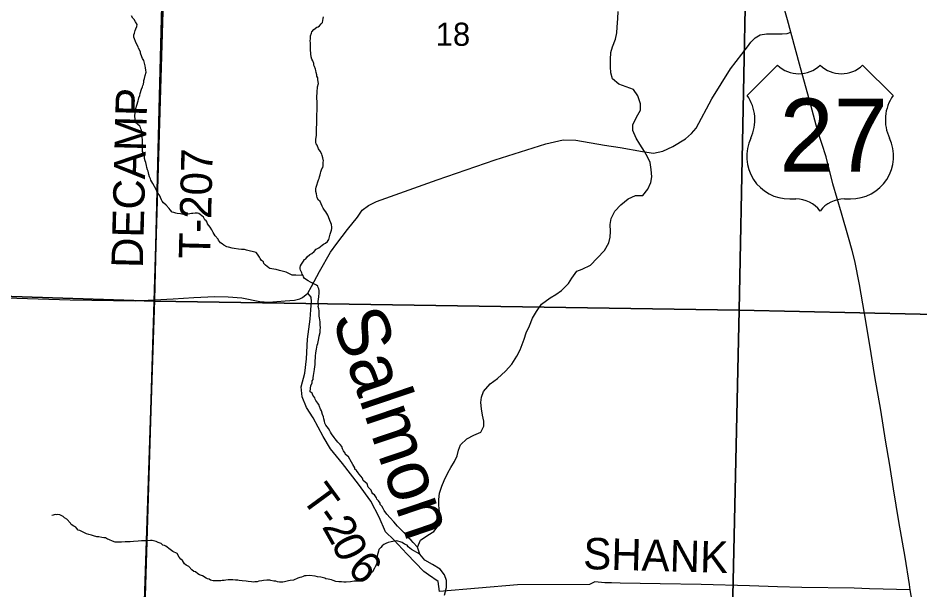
# Model space of a CAD drawing. Extents: x 1310247 to 1552180, y 377264 to 706493.
# Drawn here: x 1344970 to 1353576, y 527353 to 532809 of the extents above; entities that cross this region are included whole.
import ezdxf

# ---------------------------------------------------------------- set-up
doc = ezdxf.new("R2010")
doc.units = 0
for name, color, linetype in [('GM_X_County_Road', 7, 'Continuous'), ('GM_X_Minor_River', 7, 'Continuous'), ('GM_X_Minor_River_Text', 7, 'Continuous'), ('GM_X_Section', 7, 'Continuous'), ('GM_X_Section_Text', 7, 'Continuous'), ('GM_X_Township', 7, 'Continuous'), ('GM_X_Township_Road', 7, 'Continuous'), ('GM_X_Township_Road_Text', 7, 'Continuous'), ('GM_X_Township_ROW', 7, 'Continuous'), ('GM_X_US_Location', 7, 'Continuous'), ('GM_X_US_Route', 7, 'Continuous'), ('GM_X_US_Shield', 7, 'Continuous')]:
    doc.layers.add(name, color=color, linetype=linetype)

msp = doc.modelspace()

# ---------------------------------------------------------------- linework, layer by layer
at = {"layer": 'GM_X_County_Road'}
for points in [[(1346271.3, 530119.4), (1346449.4, 530129.3), (1346646.6, 530143), (1346848.4, 530152.9), (1346975.4, 530149.6), (1347105.5, 530138.6), (1347276.7, 530104.8), (1347360.6, 530099), (1347518.3, 530112.3), (1347608, 530118.1), (1347658.7, 530131.4), (1347685.1, 530142.7), (1347734.5, 530183.6), (1347770.7, 530246.9), (1347844.9, 530392.6), (1347951, 530574.8), (1348010.2, 530656.6), (1348113.2, 530790.6), (1348207.4, 530910.2), (1348252.2, 530975.7), (1348314.3, 531021.6), (1348391.3, 531058.4), (1348969.4, 531264.2), (1349522.3, 531456.1), (1350007.3, 531609), (1350170.5, 531646.9), (1350292.4, 531643.5), (1350567.1, 531597.5), (1350715.3, 531573.3), (1350926.8, 531534.3), (1351033.7, 531520.5), (1351122.2, 531537.7), (1351218.8, 531583.7), (1351339.5, 531656.1), (1351394.6, 531707.8), (1351439.5, 531757.3), (1351590, 532036.6), (1351769.3, 532325.5), (1351930.3, 532535.4), (1351962, 532577.3), (1352004.3, 532620.1), (1352049.5, 532648.5), (1352110.4, 532657.8), (1352178.5, 532657.2), (1352261.3, 532658.4), (1352309.2, 532660.1), (1352343.2, 532675.6)], [(1340772.8, 530263.3), (1341855, 530242.6), (1342621.5, 530211.4), (1343602.9, 530181.4), (1344246.8, 530159.9), (1345466.4, 530120.5), (1346087, 530111.8), (1346271.3, 530119.4)]]:
    msp.add_lwpolyline(points, dxfattribs=at)
at = {"layer": 'GM_X_Minor_River'}
for points in [[(1350860.7, 531116.7), (1350930.9, 531117.5), (1350978, 531176.9), (1351007.2, 531240.6), (1351016.2, 531294.6), (1351011.5, 531362.9), (1351000.6, 531429.3), (1350979.5, 531479.8), (1350948.5, 531536.6), (1350903.6, 531605.6), (1350868.6, 531662.4), (1350835.9, 531735.2), (1350834.8, 531789.4), (1350870.2, 531863), (1350909.5, 531928.6), (1350908.6, 531990.8), (1350884, 532067.5), (1350842.9, 532126.4), (1350771.3, 532153.7), (1350703.6, 532177), (1350642.4, 532230.2), (1350625.4, 532284.7), (1350624.4, 532342.9), (1350623.7, 532413.2), (1350627, 532481.3), (1350641.9, 532533.3), (1350671.3, 532607), (1350682.4, 532667), (1350687.4, 532723.1), (1350692.9, 532803.3), (1350696.1, 532871.4)], [(1346085.5, 531868.2), (1346086.5, 531912.3), (1346095.3, 531946.2), (1346102, 531976.2), (1346115.1, 532020), (1346119.4, 532031.9), (1346123.8, 532047.9), (1346132.3, 532069.7), (1346134.7, 532087.7), (1346147.8, 532131.6), (1346158.3, 532153.4), (1346160.6, 532165.4), (1346166.9, 532177.2), (1346171.5, 532201.2), (1346171.7, 532213.2), (1346178.2, 532233.2), (1346182.9, 532261.1), (1346191.6, 532293), (1346190.1, 532313.1), (1346186.5, 532333.3), (1346183, 532351.4), (1346179.3, 532365.6), (1346170.1, 532403.9), (1346158.5, 532424.3), (1346152.8, 532438.5), (1346139.6, 532472.9), (1346137.9, 532487), (1346120.6, 532521.6), (1346116.9, 532535.7), (1346097.6, 532568.3), (1346091.9, 532584.5), (1346082.5, 532610.8), (1346074.8, 532627.1), (1346075.3, 532649.1), (1346079.7, 532663.1), (1346086.3, 532689), (1346094.7, 532704.8), (1346103.3, 532728.7), (1346105.7, 532746.7), (1346092.2, 532771.1), (1346076.6, 532793.6), (1346064.9, 532807.9), (1346053.3, 532828.3)], [(1347823.9, 532019.7), (1347822.2, 532033.8), (1347824.2, 532120), (1347826.5, 532132), (1347828.9, 532152), (1347837.8, 532185.9), (1347830.5, 532220.2), (1347830.9, 532238.2), (1347821.3, 532254.5), (1347821.5, 532266.6), (1347816, 532288.8), (1347810.4, 532307), (1347806.7, 532321.1), (1347799.2, 532345.4), (1347793.6, 532359.6), (1347791.9, 532375.7), (1347782.4, 532400), (1347774.8, 532416.2), (1347767.2, 532438.5), (1347763.9, 532466.7), (1347762.2, 532478.8), (1347760.5, 532494.9), (1347761.8, 532551), (1347760.3, 532575.1), (1347758.7, 532589.2), (1347759.2, 532613.3), (1347761.8, 532639.3), (1347770.4, 532663.2), (1347774.7, 532677.1), (1347791.3, 532698.8), (1347819.9, 532720.2), (1347834.1, 532725.8), (1347846.4, 532735.5), (1347860.8, 532753.3), (1347875.1, 532764.9), (1347879.7, 532786.9), (1347882, 532802.9), (1347884.4, 532818.9)], [(1347843.6, 529990.2), (1347842.1, 530014.3), (1347838.6, 530036.5), (1347835.1, 530056.7), (1347835.4, 530070.7), (1347834.1, 530100.8), (1347836.8, 530130.9), (1347839.1, 530144.8), (1347839.5, 530162.9), (1347843.8, 530174.8), (1347842.2, 530194.9), (1347842.6, 530209), (1347840.9, 530225.1), (1347835.2, 530237.3), (1347831.5, 530251.4), (1347817.7, 530261.8), (1347797.8, 530270.3), (1347783.9, 530276.7), (1347772, 530283), (1347760.1, 530289.3), (1347738.3, 530301.9), (1347704.7, 530324.8), (1347695, 530339.1), (1347689.3, 530353.3), (1347679.5, 530365.6), (1347677.8, 530377.6), (1347666.3, 530404), (1347660.6, 530416.2), (1347660.9, 530428.2), (1347665.3, 530446.2), (1347673.7, 530462), (1347692.4, 530489.7), (1347704.8, 530505.4), (1347717, 530513.1), (1347729.5, 530530.9), (1347754.1, 530554.4), (1347772.4, 530563.9), (1347797, 530583.4), (1347815.5, 530605), (1347839.9, 530616.4), (1347872.6, 530643.7), (1347884.9, 530651.5), (1347903.1, 530661), (1347923.6, 530676.6), (1347936.1, 530696.4), (1347942.7, 530722.3), (1347949.3, 530746.2), (1347951.6, 530758.2), (1347960.2, 530784.1), (1347962.6, 530800.1), (1347964.9, 530814), (1347961.4, 530838.2), (1347955.8, 530856.4), (1347946.3, 530878.7), (1347933, 530911.2), (1347925.3, 530927.4), (1347908, 530960), (1347894.3, 530976.3), (1347882.7, 530996.7), (1347873.1, 531015), (1347852.1, 531059.7), (1347838.3, 531072.1), (1347824.7, 531094.5), (1347817.5, 531130.8), (1347812, 531153), (1347812.6, 531179.1), (1347815.1, 531197.1), (1347821.5, 531215), (1347830.2, 531244.9), (1347836.7, 531264.8), (1347843, 531278.7), (1347847.4, 531294.6), (1347851.8, 531312.6), (1347856.2, 531328.5), (1347860.5, 531340.4), (1347867.2, 531370.4), (1347877.6, 531384.2), (1347880, 531400.2), (1347880.2, 531412.2), (1347882.7, 531434.2), (1347883, 531446.2), (1347879.7, 531474.4), (1347872.1, 531496.7), (1347868.4, 531508.8), (1347853, 531539.3), (1347837.5, 531561.8), (1347824.2, 531596.2), (1347814.5, 531608.5), (1347812.8, 531622.6), (1347811.5, 531654.7), (1347813.9, 531670.7), (1347816.3, 531690.7), (1347816.7, 531706.8), (1347819.1, 531722.8), (1347821.6, 531833.1), (1347820.3, 531863.2), (1347820.9, 531887.3), (1347823.7, 531925.4), (1347824, 531937.4), (1347822.7, 531967.5), (1347823.9, 532019.7)], [(1347689.3, 530353.3), (1347619.1, 530357), (1347586.9, 530355.8), (1347559.1, 530368.5), (1347527.3, 530383.4), (1347503.4, 530390), (1347465.5, 530401), (1347433.5, 530409.8), (1347411.5, 530412.3), (1347373.5, 530419.3), (1347361.7, 530427.6), (1347330.1, 530450.5), (1347316.4, 530466.9), (1347310.7, 530483.1), (1347293, 530497.6), (1347281.3, 530513.9), (1347273.6, 530528.2), (1347254.2, 530556.7), (1347242.5, 530571.1), (1347230.5, 530575.4), (1347216.6, 530579.8), (1347176.6, 530588.8), (1347150.7, 530595.4), (1347130.7, 530599.9), (1347100.6, 530600.7), (1347074.5, 530603.3), (1347032.5, 530610.4), (1347012.5, 530612.9), (1346978.6, 530621.8), (1346962.6, 530626.2), (1346932.9, 530643), (1346917.1, 530655.4), (1346903.2, 530663.8), (1346891.5, 530676.1), (1346881.7, 530688.4), (1346880, 530700.5), (1346850.6, 530731.3), (1346831.2, 530761.9), (1346817.7, 530788.3), (1346802.2, 530812.8), (1346778.9, 530845.5), (1346775.2, 530861.6), (1346765.5, 530873.9), (1346753.7, 530884.2), (1346738.2, 530908.7), (1346722.4, 530921.2), (1346708.6, 530933.5), (1346694.8, 530943.9), (1346680.8, 530946.3), (1346660.7, 530946.8), (1346638.6, 530945.3), (1346626.5, 530943.6), (1346592.3, 530938.4), (1346578.2, 530938.8), (1346556.1, 530937.3), (1346534, 530937.9), (1346520, 530940.2), (1346488, 530945), (1346476, 530947.3), (1346456.1, 530953.8), (1346442.1, 530956.2), (1346422.6, 530980.8), (1346410.8, 530993.1), (1346383.4, 531023.9), (1346357.8, 531044.6), (1346346.1, 531060.9), (1346340.4, 531075.1), (1346321.3, 531117.8), (1346299.8, 531142.4), (1346286.4, 531172.8), (1346255.6, 531229.8), (1346236.3, 531262.4), (1346234.5, 531274.4), (1346224.9, 531292.7), (1346217.4, 531315), (1346210.1, 531347.3), (1346204.4, 531359.5), (1346198.8, 531381.7), (1346195.3, 531401.9), (1346187.9, 531430.1), (1346182.3, 531448.3), (1346176.7, 531468.5), (1346175.2, 531486.7), (1346165.8, 531519), (1346158.2, 531535.2), (1346156.6, 531551.3), (1346157.8, 531603.5), (1346156.4, 531631.6), (1346156.8, 531649.7), (1346155.3, 531669.8), (1346152.3, 531714), (1346150.5, 531726.1), (1346146.8, 531738.2), (1346143.1, 531752.4), (1346137.4, 531764.5), (1346133.6, 531776.7), (1346113.9, 531793.2), (1346100.1, 531805.6), (1346088.3, 531815.9), (1346087.1, 531848.1), (1346085.5, 531868.2)], [(1349038.2, 527304.1), (1349057.5, 527376), (1349056.7, 527442.2), (1349039.7, 527498.7), (1348996.6, 527551.6), (1348925.3, 527595), (1348851.9, 527636.4), (1348804.8, 527693.4), (1348782, 527760), (1348809.3, 527829.8), (1348880.3, 527876.7), (1348937, 527911.8), (1348980.1, 527965.2), (1348989.3, 528031.3), (1348990.5, 528097.5), (1348983.6, 528161.8), (1348984.6, 528216), (1348991.7, 528276), (1349013, 528343.9), (1349036, 528397.7), (1349069.4, 528471.3), (1349100.4, 528523), (1349135.5, 528578.5), (1349158.5, 528632.3), (1349173.5, 528686.2), (1349192.5, 528738.1), (1349253.6, 528795.2), (1349318.4, 528830.2), (1349385, 528857.1), (1349414.1, 528914.8), (1349413, 528964.9), (1349402, 529019.3), (1349391.1, 529079.7), (1349386.2, 529142), (1349391.1, 529192.1), (1349410.1, 529245.9), (1349475.6, 529321), (1349544.6, 529372), (1349620, 529438.9), (1349681.3, 529506), (1349730.8, 529583.4), (1349760, 529643.1), (1349780.9, 529694.9), (1349797.9, 529746.8), (1349819, 529806.6), (1349850.3, 529874.3), (1349877.7, 529946.1), (1349916.9, 530009.6), (1349964.2, 530079), (1350047.5, 530139.7), (1350102.2, 530172.9), (1350157, 530210), (1350222.3, 530277.1), (1350253.3, 530328.8), (1350302.6, 530394.1), (1350353, 530413.3), (1350431.9, 530450), (1350497.2, 530519.1), (1350566.6, 530590.1), (1350608, 530663.7), (1350621, 530717.6), (1350624.1, 530773.7), (1350621.2, 530838), (1350630.3, 530896), (1350665.7, 530967.7), (1350722.8, 531026.8), (1350790, 531083.9), (1350860.7, 531116.7)], [(1348782, 527760), (1348739.1, 527806.7), (1348717.6, 527831.3), (1348703.8, 527841.7), (1348690.1, 527858), (1348680.5, 527876.4), (1348652.9, 527897.1), (1348625.5, 527927.9), (1348592.1, 527962.8), (1348556.9, 528001.8), (1348521.7, 528042.8), (1348490.3, 528077.7), (1348465, 528110.5), (1348455.4, 528128.8), (1348439.9, 528153.2), (1348426.2, 528167.6), (1348424.4, 528179.7), (1348408.9, 528204.2), (1348393.2, 528218.6), (1348389.5, 528230.7), (1348370, 528259.3), (1348354.3, 528271.7), (1348346.6, 528286), (1348338.9, 528304.2), (1348311.5, 528335), (1348302.2, 528365.3), (1348262.8, 528396.4), (1348255.3, 528420.7), (1348224, 528457.6), (1348214.2, 528469.9), (1348198.7, 528492.3), (1348184.9, 528504.7), (1348183.2, 528516.8), (1348165.9, 528551.3), (1348152.4, 528573.7), (1348123.4, 528622.6), (1348095.8, 528645.4), (1348092.1, 528659.5), (1348074.5, 528680), (1348066.9, 528700.3), (1348059.4, 528722.5), (1348043.8, 528741), (1348020.2, 528761.6), (1347996.8, 528794.3), (1347985.1, 528808.7), (1347961.8, 528843.4), (1347950.1, 528857.7), (1347946.3, 528869.8), (1347930.8, 528892.3), (1347907.4, 528925), (1347895.8, 528943.3), (1347894.3, 528963.4), (1347886.8, 528985.7), (1347885.2, 529005.8), (1347873.6, 529026.2), (1347866.4, 529062.5), (1347854.7, 529076.8), (1347847.3, 529103.1), (1347843.5, 529115.2), (1347830, 529135.6), (1347810.4, 529160.2), (1347804.7, 529172.4), (1347801, 529186.5), (1347781.5, 529211.1), (1347775.9, 529229.3), (1347758.1, 529243.8), (1347760.9, 529277.8), (1347763.5, 529299.8), (1347776.2, 529329.6), (1347776.6, 529347.7), (1347785, 529361.5), (1347787.3, 529377.5), (1347789.8, 529397.5), (1347796.7, 529437.5), (1347799.2, 529455.5), (1347801.9, 529485.5), (1347804.2, 529499.5), (1347805.2, 529543.6), (1347807.7, 529563.6), (1347808.1, 529583.7), (1347810.8, 529613.7), (1347817.7, 529649.7), (1347822.1, 529669.6), (1347824.6, 529687.6), (1347831, 529703.5), (1347840.1, 529753.5), (1347844.7, 529775.4), (1347851.5, 529809.4), (1347852, 529831.5), (1347854.6, 529857.5), (1347853.1, 529879.6), (1347853.4, 529891.6), (1347851.8, 529909.7), (1347848.2, 529929.9), (1347846.6, 529948), (1347843, 529964.1), (1347843.6, 529990.2)], [(1346765.5, 527466.2), (1346729.9, 527489.2), (1346702, 527497.9), (1346686.1, 527506.3), (1346662.4, 527525), (1346648.5, 527529.3), (1346628.7, 527543.9), (1346599.4, 527576.7), (1346575.5, 527589.3), (1346559.8, 527603.8), (1346538.4, 527634.4), (1346522.7, 527646.8), (1346509, 527665.2), (1346487.7, 527699.9), (1346448.1, 527720.9), (1346420.4, 527739.7), (1346378.9, 527770.8), (1346367, 527777.1), (1346353.1, 527781.5), (1346335.4, 527798), (1346317.4, 527802.4), (1346305.5, 527806.7), (1346287.6, 527815.2), (1346275.6, 527819.5), (1346249.6, 527824.2), (1346233.6, 527826.6), (1346195.4, 527823.5), (1346147.2, 527820.7), (1346115, 527819.5), (1346070.8, 527816.6), (1346040.6, 527813.3), (1346020.5, 527811.8), (1345992.4, 527812.5), (1345956.1, 527809.4), (1345930.1, 527810), (1345911.9, 527808.4), (1345897.9, 527810.8), (1345885.9, 527811.1), (1345866.1, 527821.6), (1345848.1, 527828.1), (1345836.2, 527834.4), (1345824.3, 527838.7), (1345804.5, 527849.2), (1345788.4, 527851.7), (1345770.4, 527854.1), (1345742.4, 527858.8), (1345722.4, 527861.3), (1345690.4, 527868.1), (1345670.5, 527874.6), (1345644.6, 527881.3), (1345622.7, 527889.9), (1345610.7, 527894.2), (1345596.8, 527900.5), (1345561.1, 527919.5), (1345543.1, 527923.9), (1345531.4, 527938.3), (1345521.7, 527952.6), (1345501.9, 527963.1), (1345476.1, 527977.8), (1345470.4, 527990), (1345435.1, 528029), (1345413.3, 528041.5), (1345399.6, 528053.9), (1345367.8, 528070.8), (1345349.8, 528073.2), (1345337.7, 528071.5), (1345323.7, 528071.8), (1345305.5, 528068.3), (1345291.4, 528064.6)], [(1348804.8, 527693.4), (1348723.5, 527738.8), (1348694, 527765.7), (1348684.3, 527779.9), (1348656.4, 527790.7), (1348634.7, 527805.2), (1348616.8, 527813.7), (1348594.9, 527820.3), (1348576.8, 527820.7), (1348530.4, 527811.8), (1348500.1, 527804.6), (1348479.9, 527797), (1348459.5, 527785.5), (1348443.2, 527773.9), (1348432.8, 527758.1), (1348420.6, 527750.3), (1348412.3, 527738.5), (1348409.9, 527724.5), (1348401.4, 527700.7), (1348396.8, 527678.7), (1348398.1, 527644.5), (1348397.7, 527630.5), (1348393.1, 527602.5), (1348376.4, 527574.8), (1348372, 527560.9), (1348353.2, 527527.3), (1348336.8, 527513.6), (1348326.5, 527501.8), (1348305.7, 527472.3), (1348291.5, 527464.6), (1348269.2, 527453.1), (1348255, 527449.4), (1348214.6, 527438.4), (1348178.4, 527437.3), (1348142.2, 527432.2), (1348101.9, 527427.1), (1348077.8, 527427.7), (1348055.8, 527430.3), (1348031.7, 527430.9), (1348003.7, 527435.6), (1347977.8, 527444.2), (1347959.8, 527448.7), (1347927.8, 527455.5), (1347907.9, 527460), (1347895.9, 527464.3), (1347860, 527475.3), (1347826, 527480.1), (1347804, 527484.7), (1347751.9, 527490), (1347717.8, 527488.8), (1347703.7, 527487.2), (1347691.5, 527481.4), (1347675.3, 527475.8), (1347659.2, 527472.2), (1347641, 527466.6), (1347598.4, 527447.6), (1347568.1, 527442.3), (1347550, 527438.8), (1347525.7, 527433.4), (1347513.7, 527431.7), (1347495.5, 527428.1), (1347479.4, 527426.5), (1347463.4, 527428.9), (1347445.4, 527431.3), (1347429.4, 527435.8), (1347411.4, 527438.2), (1347383.4, 527442.9), (1347371.4, 527445.2), (1347355.4, 527445.6), (1347343.3, 527445.9), (1347313.1, 527442.7), (1347295, 527439.1), (1347268.8, 527435.7), (1347250.6, 527432.2), (1347230.5, 527430.7), (1347212.4, 527429.1), (1347196.3, 527429.5), (1347164.3, 527434.3), (1347146.3, 527436.8), (1347108.3, 527441.7), (1347080.2, 527444.4), (1347066.2, 527446.8), (1347044.2, 527447.3), (1347018.1, 527449.9), (1346998, 527448.4), (1346975.9, 527449), (1346951.7, 527445.6), (1346935.6, 527444), (1346917.5, 527442.4), (1346905.4, 527440.7), (1346887.3, 527439.1), (1346833.2, 527440.5), (1346819.2, 527444.8), (1346807.2, 527447.1), (1346793.3, 527455.5), (1346777.4, 527459.9), (1346765.5, 527466.2)]]:
    msp.add_lwpolyline(points, dxfattribs=at)
at = {"layer": 'GM_X_Section'}
for points in [[(1346429, 535426.1), (1346268, 530109.2), (1340935.4, 530282.5), (1341023.4, 535561.2)], [(1351955, 535310.1), (1351850.7, 530021.9), (1346268, 530109.2), (1346429, 535426.1)], [(1357129, 535198.6), (1357030.7, 529908.3), (1351850.7, 530021.9), (1351955, 535310.1)], [(1340935.4, 530282.5), (1346268, 530109.2), (1346105.1, 524794.3), (1340857.1, 524905.5)], [(1346268, 530109.2), (1351850.7, 530021.9), (1351732.1, 524716), (1346105.1, 524794.3)], [(1351850.7, 530021.9), (1357030.7, 529908.3), (1356953.9, 524597.4), (1351732.1, 524716)]]:
    msp.add_lwpolyline(points, close=True, dxfattribs=at)
at = {"layer": 'GM_X_Township'}
for points in [[(1344354.5, 546141.2), (1346657.3, 546049.6), (1346654.3, 545921.7), (1346605.9, 543864.4), (1346584.5, 542953.8), (1346532.7, 540749.3), (1346491.1, 537676.1), (1346473.7, 537212.6), (1346447.6, 536517.6), (1346436.3, 536214.5), (1346423, 535861.2), (1346409.1, 535489.5), (1346406.9, 535396.9), (1346318, 531939.2), (1346271.2, 530119.4), (1346096.7, 524853.9), (1346094.2, 524770.9), (1345991.8, 519571.6)], [(1345991.8, 519571.6), (1346094.2, 524770.9), (1346096.7, 524853.9), (1346271.2, 530119.4), (1346318, 531939.2), (1346406.9, 535396.9), (1346409.1, 535489.5), (1346423, 535861.2), (1346436.3, 536214.5), (1346447.6, 536517.6)]]:
    msp.add_lwpolyline(points, dxfattribs=at)
at = {"layer": 'GM_X_Township_Road'}
for points in [[(1346271.3, 530119.4), (1346318, 531939.2), (1346406.9, 535396.9), (1346409.1, 535489.5), (1346423, 535861.2), (1346436.3, 536214.5), (1346447.6, 536517.6), (1346473.7, 537212.6), (1346491.1, 537676.2)], [(1348887.1, 527496.8), (1348842.2, 527528.5), (1348679.8, 527699.2), (1348554.1, 527832.5), (1348474.6, 527907.7), (1348415.5, 528048.6), (1348334.7, 528200.2), (1348218.2, 528363.2), (1348064.8, 528559.7), (1347951.4, 528698.5), (1347881.5, 528817.7), (1347785.6, 528994), (1347723.1, 529094.8), (1347682.6, 529196.7), (1347670, 529289.6), (1347707, 529420.9), (1347723, 529559.5), (1347731.1, 529746.8), (1347757.9, 529936.3), (1347764.9, 530025.8), (1347770.6, 530103.6), (1347765.4, 530147.1), (1347734.5, 530183.6)], [(1353482, 527354.9), (1353094.5, 527364.9), (1352946.6, 527369.2), (1352449.6, 527378.2), (1352215.5, 527383.8), (1351948.3, 527391.6), (1351488.3, 527406.5), (1351097.9, 527412.1), (1350716.5, 527419.5), (1350632.9, 527421.2)]]:
    msp.add_lwpolyline(points, dxfattribs=at)
at = {"layer": 'GM_X_Township_ROW'}
for points in [[(1348992.7, 527337.3), (1348977.3, 527433.1), (1348887.2, 527496.7), (1348887.1, 527496.8)], [(1350632.9, 527421.2), (1350569.6, 527422.5), (1350472.4, 527431.2), (1350423.3, 527404.9), (1349735.5, 527401.3), (1348992.7, 527337.3)]]:
    msp.add_lwpolyline(points, dxfattribs=at)
at = {"layer": 'GM_X_US_Route'}
msp.add_lwpolyline([(1353541.8, 527015.8), (1353482, 527354.9), (1353474.7, 527406.2), (1353435.5, 527666.1), (1353374.2, 528005.4), (1353323.2, 528318.4), (1353287, 528544.3), (1353246.8, 528781.6), (1353201.1, 529069.8), (1353145.8, 529390), (1353096.1, 529688.1), (1353046.4, 529990.1), (1352998.3, 530268.1), (1352955, 530491.8), (1352929.1, 530592.7), (1352893.6, 530713.9), (1352828.5, 530948.1), (1352744.3, 531228.8), (1352679.6, 531485), (1352598.9, 531739.6), (1352522.9, 532024.2), (1352437.3, 532333.1), (1352343.2, 532675.6), (1352311.3, 532792.8), (1352246.1, 533028.2)], dxfattribs=at)
at = {"layer": 'GM_X_US_Shield'}
for p, q in [((1352216.8, 532359.9), (1351926.8, 532069.9)), ((1353319, 532069.9), (1353028.9, 532359.9)), ((1352332.8, 531083.7), (1352390.8, 531083.7)), ((1352854.9, 531083.7), (1352912.9, 531083.7))]:
    msp.add_line(p, q, dxfattribs=at)
for centre, radius, start, end in [((1352419.8, 532567), 290, 225.573, 314.427), ((1352825.9, 532567), 290, 225.573, 314.427), ((1351594.2, 531837), 406.1, 334.54712, 35.00093), ((1353651.6, 531837), 406.1, 144.99907, 205.45288), ((1352328.3, 531489.8), 406.1, 154.83192, 270.63826), ((1352917.4, 531489.8), 406.1, 269.36174, 25.16808), ((1352390.8, 530793.7), 290, 36.8699, 90), ((1352854.9, 530793.7), 290, 90, 143.1301)]:
    msp.add_arc(centre, radius, start, end, dxfattribs=at)

# ---------------------------------------------------------------- texts
at = {"layer": 'GM_X_Minor_River_Text'}
msp.add_text('Salmon', height=500.19, rotation=288.6739, dxfattribs=at).set_placement((1347961.6, 529949))
at = {"layer": 'GM_X_Section_Text'}
msp.add_text('18', height=221, rotation=0.00001, dxfattribs=at).set_placement((1348955.5, 532543.9))
at = {"layer": 'GM_X_Township_Road_Text'}
for s, rotation, p in [('DECAMP', 88.5143, (1346160.1, 530421.5)), ('T-207', 88.59592, (1346803, 530511.3)), ('T', 306.16964, (1347666, 528231)), ('2', 299.51623, (1347865, 527957.4)), ('-', 305.53338, (1347797.9, 528050.6)), ('0', 295.4572, (1347953.5, 527801.5)), ('SHANK', 358.42661, (1350359.8, 527553.1)), ('6', 315.55602, (1348099.2, 527541.7))]:
    msp.add_text(s, height=300, rotation=rotation, dxfattribs=at).set_placement(p)
at = {"layer": 'GM_X_US_Location'}
for s in ['/', '0']:
    msp.add_text(s, height=1, dxfattribs=at).set_placement((1352622.5, 531687.3))
msp.add_text('27', height=1, rotation=0.00001, dxfattribs=at).set_placement((1352416.1, 531480.3))
at = {"layer": 'GM_X_US_Shield'}
msp.add_text('27', height=696.1, dxfattribs=at).set_placement((1352235.4, 531344.8))

doc.saveas('drawing.dxf')
